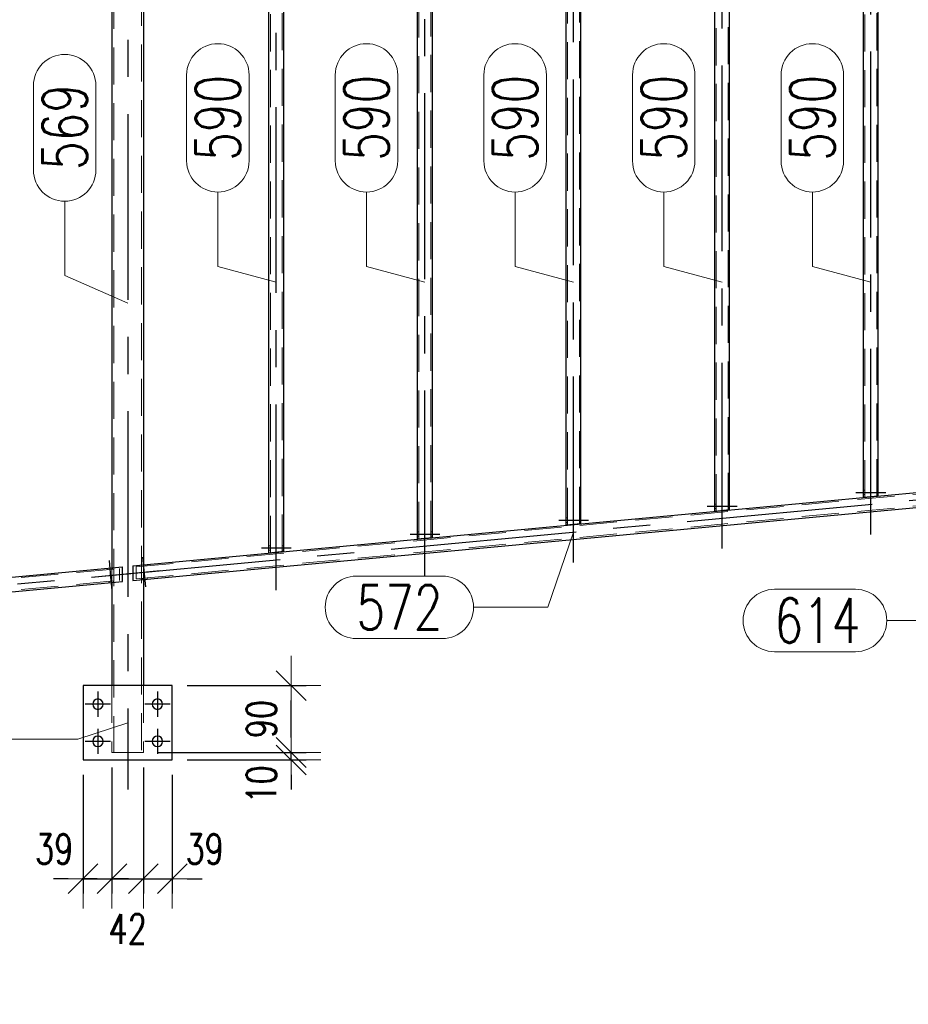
# Model space of a CAD drawing. Header units: millimetres. Extents: x -851 to 2, y 9346 to 10016.
# Tile 345 of 505: x -352 to -292, y 9419 to 9485. Entities that reach past the tile are written whole.
import ezdxf

# ---------------------------------------------------------------- set-up
doc = ezdxf.new("R2010")
doc.units = ezdxf.units.MM
doc.header["$LTSCALE"] = 10
doc.linetypes.add('HIDDEN', pattern=[0.375, 0.25, -0.125])
doc.linetypes.add('MITTE', pattern=[2, 1.25, -0.25, 0.25, -0.25])
doc.layers.get('Defpoints').update_dxf_attribs({"color": 1})
for name, color, linetype, lineweight in [('PS_DIM', 4, 'Continuous', 13), ('PS_Hidden', 2, 'HIDDEN', 9), ('PS_Pos', 1, 'Continuous', 15), ('PS_Shape', 161, 'Continuous', 30), ('PS_SOLID', 7, 'Continuous', 30)]:
    doc.layers.add(name, color=color, linetype=linetype, lineweight=lineweight)
doc.layers.add('PS_Mid', color=5, linetype='MITTE')
doc.styles.add('simplex', font='simplex.shx', dxfattribs={"width": 0.75})
doc.dimstyles.new('1_20_PRZ', dxfattribs={"dimtxt": 2, "dimasz": 1, "dimexe": 2, "dimexo": 5, "dimgap": 1, "dimtad": 1, "dimdec": 0, "dimlfac": 20, "dimtxsty": 'simplex', "dimblk": 'dimznak', "dimcen": 2, "dimse1": 1, "dimse2": 1, "dimclrd": 256, "dimclrt": 4, "dimadec": 1, "dimazin": 0, "dimtfac": 1, "dimtdec": 0, "dimtix": 1, "dimtmove": 2, "dimatfit": 3, "dimldrblk": 'dim-grot', "dimfxl": 1, "dimarcsym": 0})
doc.dimstyles.new('1_20_SC', dxfattribs={"dimtxt": 2, "dimasz": 1, "dimexe": 1, "dimexo": 1, "dimgap": 1, "dimtad": 1, "dimdec": 0, "dimlfac": 20, "dimtxsty": 'simplex', "dimblk": 'dimznak', "dimcen": 2, "dimclrd": 256, "dimclre": 256, "dimclrt": 4, "dimadec": 1, "dimazin": 0, "dimtfac": 1, "dimtdec": 0, "dimtix": 1, "dimtmove": 2, "dimatfit": 3, "dimldrblk": 'dim-grot', "dimfxl": 1, "dimarcsym": 0})

# ---------------------------------------------------------------- blocks, each defined once
blk = doc.blocks.new('dimznak')
at = {"color": 0}
for points in [[(0, 2), (0, -2)], [(-2, 0), (2, 0)]]:
    blk.add_lwpolyline(points, dxfattribs=at)
at = {"color": 2}
blk.add_lwpolyline([(1, 1), (-1, -1)], dxfattribs=at)
blk = doc.blocks.new('*D436')
at = {"layer": 'Defpoints', "color": 0, "transparency": 16777216}
for p in [(-345.552, 9436.157), (-347.492, 9435.657), (-345.552, 9427.657)]:
    blk.add_point(p, dxfattribs=at)
at = {"layer": 'PS_DIM', "lineweight": -2, "transparency": 16777216}
for p, q in [((-347.492, 9434.657), (-347.492, 9426.657)), ((-345.552, 9435.157), (-345.552, 9426.657)), ((-348.492, 9427.657), (-349.492, 9427.657)), ((-347.492, 9427.657), (-345.552, 9427.657)), ((-344.552, 9427.657), (-343.552, 9427.657))]:
    blk.add_line(p, q, dxfattribs=at)
blk.add_blockref('dimznak', (-347.492, 9427.657), dxfattribs=at)
at = {"layer": 'PS_DIM', "lineweight": -2, "transparency": 16777216, "rotation": 180}
blk.add_blockref('dimznak', (-345.552, 9427.657), dxfattribs=at)
at = {"layer": 'PS_DIM', "color": 4, "transparency": 16777216, "insert": (-349.437, 9429.657), "char_height": 2, "attachment_point": 5, "style": 'simplex'}
blk.add_mtext('39', dxfattribs=at)
blk = doc.blocks.new('dim-grot')
blk.add_hatch(color=256).paths.add_polyline_path([(0, 0), (-2, 0.5), (-2, -0.5)])
blk.add_lwpolyline([(0, 0), (-2, 0.5), (-2, -0.5), (0, 0)])
blk = doc.blocks.new('*D437')
at = {"layer": 'Defpoints', "color": 0, "transparency": 16777216}
for p in [(-345.552, 9436.157), (-343.432, 9436.157), (-343.432, 9427.657)]:
    blk.add_point(p, dxfattribs=at)
at = {"layer": 'PS_DIM', "lineweight": -2, "transparency": 16777216}
for p, q in [((-345.552, 9435.157), (-345.552, 9426.657)), ((-343.432, 9435.157), (-343.432, 9426.657)), ((-346.552, 9427.657), (-347.552, 9427.657)), ((-345.552, 9427.657), (-343.432, 9427.657)), ((-342.432, 9427.657), (-341.432, 9427.657))]:
    blk.add_line(p, q, dxfattribs=at)
blk.add_blockref('dimznak', (-345.552, 9427.657), dxfattribs=at)
at = {"layer": 'PS_DIM', "lineweight": -2, "transparency": 16777216, "rotation": 180}
blk.add_blockref('dimznak', (-343.432, 9427.657), dxfattribs=at)
at = {"layer": 'PS_DIM', "color": 4, "transparency": 16777216, "insert": (-344.492, 9424.28), "char_height": 2, "attachment_point": 5, "style": 'simplex'}
blk.add_mtext('42', dxfattribs=at)
blk = doc.blocks.new('*D438')
at = {"layer": 'Defpoints', "color": 0, "transparency": 16777216}
for p in [(-343.432, 9436.157), (-341.492, 9435.657), (-341.492, 9427.657)]:
    blk.add_point(p, dxfattribs=at)
at = {"layer": 'PS_DIM', "lineweight": -2, "transparency": 16777216}
for p, q in [((-343.432, 9435.157), (-343.432, 9426.657)), ((-341.492, 9434.657), (-341.492, 9426.657)), ((-344.432, 9427.657), (-345.432, 9427.657)), ((-343.432, 9427.657), (-341.492, 9427.657)), ((-340.492, 9427.657), (-339.492, 9427.657))]:
    blk.add_line(p, q, dxfattribs=at)
blk.add_blockref('dimznak', (-343.432, 9427.657), dxfattribs=at)
at = {"layer": 'PS_DIM', "lineweight": -2, "transparency": 16777216, "rotation": 180}
blk.add_blockref('dimznak', (-341.492, 9427.657), dxfattribs=at)
at = {"layer": 'PS_DIM', "color": 4, "transparency": 16777216, "insert": (-339.31, 9429.657), "char_height": 2, "attachment_point": 5, "style": 'simplex'}
blk.add_mtext('39', dxfattribs=at)
blk = doc.blocks.new('*D439')
at = {"layer": 'Defpoints', "color": 0, "transparency": 16777216}
for p in [(-343.432, 9436.157), (-333.492, 9436.157), (-341.492, 9435.657)]:
    blk.add_point(p, dxfattribs=at)
at = {"layer": 'PS_DIM', "lineweight": -2, "transparency": 16777216}
for p, q in [((-333.492, 9437.157), (-333.492, 9438.157)), ((-342.432, 9436.157), (-332.492, 9436.157)), ((-333.492, 9435.657), (-333.492, 9436.157)), ((-340.492, 9435.657), (-332.492, 9435.657)), ((-333.492, 9434.657), (-333.492, 9433.657))]:
    blk.add_line(p, q, dxfattribs=at)
for p, rotation in [((-333.492, 9436.157), 270), ((-333.492, 9435.657), 90)]:
    blk.add_blockref('dimznak', p, dxfattribs=dict(at, rotation=rotation))
at = {"layer": 'PS_DIM', "color": 4, "transparency": 16777216, "insert": (-335.492, 9434.001), "char_height": 2, "attachment_point": 5, "rotation": 90, "style": 'simplex'}
blk.add_mtext('10', dxfattribs=at)
blk = doc.blocks.new('*D440')
at = {"layer": 'Defpoints', "color": 0, "transparency": 16777216}
for p in [(-341.492, 9440.657), (-333.492, 9440.657), (-343.432, 9436.157)]:
    blk.add_point(p, dxfattribs=at)
at = {"layer": 'PS_DIM', "lineweight": -2, "transparency": 16777216}
for p, q in [((-340.492, 9440.657), (-332.492, 9440.657)), ((-333.492, 9437.157), (-333.492, 9439.657)), ((-342.432, 9436.157), (-332.492, 9436.157))]:
    blk.add_line(p, q, dxfattribs=at)
for p, rotation in [((-333.492, 9440.657), 90), ((-333.492, 9436.157), 270)]:
    blk.add_blockref('dimznak', p, dxfattribs=dict(at, rotation=rotation))
at = {"layer": 'PS_DIM', "color": 4, "transparency": 16777216, "insert": (-335.492, 9438.407), "char_height": 2, "attachment_point": 5, "rotation": 90, "style": 'simplex'}
blk.add_mtext('90', dxfattribs=at)
blk = doc.blocks.new('*D453')
at = {"layer": 'Defpoints', "color": 0, "transparency": 16777216}
for p in [(-183.432, 9450.61), (-401.492, 9430.049), (-175.432, 9430.049)]:
    blk.add_point(p, dxfattribs=at)
at = {"layer": 'PS_DIM', "lineweight": -2, "transparency": 16777216}
blk.add_line((-175.432, 9449.61), (-175.432, 9431.049), dxfattribs=at)
for p, rotation in [((-175.432, 9450.61), 90), ((-175.432, 9430.049), 270)]:
    blk.add_blockref('dimznak', p, dxfattribs=dict(at, rotation=rotation))
at = {"layer": 'PS_DIM', "color": 4, "transparency": 16777216, "insert": (-177.432, 9440.33), "char_height": 2, "attachment_point": 5, "rotation": 90, "style": 'simplex'}
blk.add_mtext('411', dxfattribs=at)
blk = doc.blocks.new('*D441')
at = {"layer": 'Defpoints', "color": 0, "transparency": 16777216}
for p in [(-187.214, 9512.386), (-401.492, 9430.049), (-169.942, 9430.049)]:
    blk.add_point(p, dxfattribs=at)
at = {"layer": 'PS_DIM', "lineweight": -2, "transparency": 16777216}
blk.add_line((-169.942, 9511.386), (-169.942, 9431.049), dxfattribs=at)
for p, rotation in [((-169.942, 9512.386), 90), ((-169.942, 9430.049), 270)]:
    blk.add_blockref('dimznak', p, dxfattribs=dict(at, rotation=rotation))
at = {"layer": 'PS_DIM', "color": 4, "transparency": 16777216, "insert": (-171.942, 9471.218), "char_height": 2, "attachment_point": 5, "rotation": 90, "style": 'simplex'}
blk.add_mtext('1647', dxfattribs=at)
blk = doc.blocks.new('*D446')
at = {"layer": 'Defpoints', "color": 0, "transparency": 16777216}
for p in [(-427.192, 9484.375), (-183.432, 9451.11), (-183.432, 9414.752)]:
    blk.add_point(p, dxfattribs=at)
at = {"layer": 'PS_DIM', "lineweight": -2, "transparency": 16777216}
blk.add_line((-426.192, 9414.752), (-184.432, 9414.752), dxfattribs=at)
at = {"layer": 'PS_DIM', "lineweight": -2, "transparency": 16777216, "rotation": 180}
blk.add_blockref('dimznak', (-427.192, 9414.752), dxfattribs=at)
at = {"layer": 'PS_DIM', "lineweight": -2, "transparency": 16777216}
blk.add_blockref('dimznak', (-183.432, 9414.752), dxfattribs=at)
at = {"layer": 'PS_DIM', "color": 4, "transparency": 16777216, "insert": (-305.312, 9416.752), "char_height": 2, "attachment_point": 5, "style": 'simplex'}
blk.add_mtext('4875', dxfattribs=at)
blk = doc.blocks.new('*X916')
at = {"layer": 'PS_Hidden', "color": 2, "linetype": 'HIDDEN'}
for p, q in [((-294.892, 9453.327), (-294.892, 9500.696)), ((-294.092, 9453.402), (-294.092, 9500.77)), ((-304.892, 9452.392), (-304.892, 9499.761)), ((-304.092, 9452.467), (-304.092, 9499.836)), ((-314.892, 9451.458), (-314.892, 9498.826)), ((-314.092, 9451.533), (-314.092, 9498.901)), ((-324.892, 9450.523), (-324.892, 9497.892)), ((-324.092, 9450.598), (-324.092, 9497.967)), ((-334.892, 9449.589), (-334.892, 9496.957)), ((-334.092, 9449.663), (-334.092, 9497.032)), ((-345.422, 9494.859), (-345.422, 9436.157)), ((-343.562, 9495.057), (-343.562, 9436.157)), ((-343.932, 9448.643), (-285.052, 9454.146)), ((-294.892, 9453.811), (-294.992, 9453.811)), ((-293.992, 9453.811), (-294.092, 9453.811)), ((-343.932, 9447.84), (-285.052, 9453.343)), ((-294.892, 9453.511), (-294.992, 9453.511)), ((-293.992, 9453.511), (-294.092, 9453.511)), ((-304.892, 9452.877), (-304.992, 9452.877)), ((-304.892, 9452.577), (-304.992, 9452.577)), ((-303.992, 9452.877), (-304.092, 9452.877)), ((-303.992, 9452.577), (-304.092, 9452.577)), ((-314.892, 9451.942), (-314.992, 9451.942)), ((-313.992, 9451.942), (-314.092, 9451.942)), ((-314.892, 9451.642), (-314.992, 9451.642)), ((-313.992, 9451.642), (-314.092, 9451.642)), ((-324.892, 9451.007), (-324.992, 9451.007)), ((-324.892, 9450.707), (-324.992, 9450.707)), ((-323.992, 9451.007), (-324.092, 9451.007)), ((-323.992, 9450.707), (-324.092, 9450.707)), ((-334.892, 9450.073), (-334.992, 9450.073)), ((-333.992, 9450.073), (-334.092, 9450.073)), ((-334.892, 9449.773), (-334.992, 9449.773)), ((-333.992, 9449.773), (-334.092, 9449.773)), ((-403.932, 9443.036), (-345.052, 9448.539)), ((-345.828, 9448.567), (-345.818, 9448.467)), ((-345.552, 9448.492), (-345.552, 9448.592)), ((-345.552, 9448.592), (-345.552, 9447.588)), ((-345.529, 9448.595), (-345.519, 9448.495)), ((-345.052, 9448.539), (-345.052, 9447.735)), ((-343.932, 9447.84), (-343.932, 9448.643)), ((-343.569, 9448.778), (-343.559, 9448.678)), ((-343.432, 9448.69), (-343.432, 9448.791)), ((-343.432, 9448.791), (-343.432, 9447.786)), ((-343.27, 9448.806), (-343.261, 9448.706)), ((-343.485, 9447.882), (-343.476, 9447.782)), ((-343.432, 9447.786), (-343.432, 9447.887)), ((-343.186, 9447.91), (-343.177, 9447.81)), ((-403.932, 9442.232), (-345.052, 9447.735)), ((-345.744, 9447.671), (-345.734, 9447.571)), ((-345.552, 9447.588), (-345.552, 9447.689)), ((-345.445, 9447.699), (-345.436, 9447.599)), ((-345.552, 9440.657), (-345.552, 9436.157)), ((-343.432, 9440.657), (-343.432, 9436.157)), ((-343.432, 9436.157), (-345.552, 9436.157))]:
    blk.add_line(p, q, dxfattribs=at)
at = {"layer": 'PS_Mid', "color": 5, "linetype": 'MITTE'}
for p, q in [((-294.492, 9450.818), (-294.492, 9503.489)), ((-304.492, 9449.883), (-304.492, 9502.555)), ((-314.492, 9448.949), (-314.492, 9501.62)), ((-324.492, 9448.014), (-324.492, 9500.685)), ((-334.492, 9447.079), (-334.492, 9499.751)), ((-344.492, 9499.123), (-344.492, 9433.657)), ((-346.677, 9447.985), (-282.308, 9454.001)), ((-295.492, 9453.661), (-294.392, 9453.661)), ((-295.492, 9453.661), (-294.392, 9453.661)), ((-294.592, 9453.661), (-293.492, 9453.661)), ((-294.592, 9453.661), (-293.492, 9453.661)), ((-305.492, 9452.727), (-304.392, 9452.727)), ((-305.492, 9452.727), (-304.392, 9452.727)), ((-304.592, 9452.727), (-303.492, 9452.727)), ((-304.592, 9452.727), (-303.492, 9452.727)), ((-315.492, 9451.792), (-314.392, 9451.792)), ((-315.492, 9451.792), (-314.392, 9451.792)), ((-314.592, 9451.792), (-313.492, 9451.792)), ((-314.592, 9451.792), (-313.492, 9451.792)), ((-325.492, 9450.857), (-324.392, 9450.857)), ((-325.492, 9450.857), (-324.392, 9450.857)), ((-324.592, 9450.857), (-323.492, 9450.857)), ((-324.592, 9450.857), (-323.492, 9450.857)), ((-335.492, 9449.923), (-334.392, 9449.923)), ((-335.492, 9449.923), (-334.392, 9449.923)), ((-334.592, 9449.923), (-333.492, 9449.923)), ((-334.592, 9449.923), (-333.492, 9449.923)), ((-343.364, 9448.194), (-343.466, 9449.29)), ((-343.364, 9448.194), (-343.466, 9449.29)), ((-345.622, 9447.983), (-345.725, 9449.079)), ((-345.622, 9447.983), (-345.725, 9449.079)), ((-406.677, 9442.378), (-342.308, 9448.393)), ((-345.539, 9447.087), (-345.641, 9448.182)), ((-345.539, 9447.087), (-345.641, 9448.182)), ((-343.28, 9447.298), (-343.382, 9448.394)), ((-343.28, 9447.298), (-343.382, 9448.394)), ((-346.492, 9440.257), (-346.492, 9438.557)), ((-342.492, 9440.257), (-342.492, 9438.557)), ((-345.642, 9439.407), (-347.342, 9439.407)), ((-341.642, 9439.407), (-343.342, 9439.407)), ((-346.492, 9437.757), (-346.492, 9436.057)), ((-342.492, 9437.757), (-342.492, 9436.057)), ((-345.642, 9436.907), (-347.342, 9436.907)), ((-341.642, 9436.907), (-343.342, 9436.907))]:
    blk.add_line(p, q, dxfattribs=at)
at = {"layer": 'PS_SOLID', "color": 7, "linetype": 'Continuous'}
for p, q in [((-294.992, 9453.318), (-294.992, 9500.896)), ((-293.992, 9453.411), (-293.992, 9500.989)), ((-304.992, 9452.383), (-304.992, 9499.961)), ((-303.992, 9452.477), (-303.992, 9500.054)), ((-314.992, 9451.449), (-314.992, 9499.026)), ((-313.992, 9451.542), (-313.992, 9499.12)), ((-323.992, 9450.607), (-323.992, 9498.185)), ((-324.992, 9450.514), (-324.992, 9498.092)), ((-334.992, 9449.579), (-334.992, 9497.157)), ((-333.992, 9449.673), (-333.992, 9497.251)), ((-345.552, 9494.859), (-345.552, 9448.592)), ((-343.432, 9495.057), (-343.432, 9448.791)), ((-344.141, 9448.724), (-284.844, 9454.266)), ((-344.141, 9447.72), (-284.844, 9453.262)), ((-293.992, 9453.411), (-294.992, 9453.318)), ((-303.992, 9452.477), (-304.992, 9452.383)), ((-313.992, 9451.542), (-314.992, 9451.449)), ((-323.992, 9450.607), (-324.992, 9450.514)), ((-333.992, 9449.673), (-334.992, 9449.579)), ((-404.141, 9443.117), (-344.844, 9448.659)), ((-344.844, 9447.654), (-344.844, 9448.659)), ((-344.141, 9448.724), (-344.141, 9447.72)), ((-404.141, 9442.113), (-344.844, 9447.654)), ((-345.552, 9447.588), (-345.552, 9440.657)), ((-343.432, 9447.786), (-343.432, 9440.657)), ((-347.492, 9440.657), (-347.492, 9435.657)), ((-341.492, 9440.657), (-347.492, 9440.657)), ((-341.492, 9435.657), (-341.492, 9440.657)), ((-347.492, 9435.657), (-341.492, 9435.657))]:
    blk.add_line(p, q, dxfattribs=at)
at = {"layer": 'PS_SOLID', "color": 7, "extrusion": (0, 0, -1)}
for centre in [(346.492, 9439.407), (342.492, 9439.407), (346.492, 9436.907), (342.492, 9436.907)]:
    blk.add_circle(centre, 0.35, dxfattribs=at)
blk = doc.blocks.new('*X938')
at = {"color": 1}
for p, q in [((-300.982, 9447.138), (-295.518, 9447.138)), ((-293.418, 9445.038), (-288.418, 9445.038)), ((-284.492, 9443.764), (-288.418, 9445.038)), ((-300.982, 9442.938), (-295.518, 9442.938))]:
    blk.add_line(p, q, dxfattribs=at)
for centre, start, end in [((-300.982, 9445.038), 90, 270), ((-295.518, 9445.038), 270, 90)]:
    blk.add_arc(centre, 2.1, start, end, dxfattribs=at)
at = {"color": 30, "style": 'simplex', "width": 0.75}
blk.add_text('614', height=3, dxfattribs=at).set_placement((-300.982, 9443.538))
blk = doc.blocks.new('*X943')
at = {"color": 1}
for p, q in [((-350.829, 9475.353), (-350.829, 9481.031)), ((-346.629, 9475.353), (-346.629, 9481.031)), ((-348.729, 9468.253), (-348.729, 9473.253)), ((-344.492, 9466.39), (-348.729, 9468.253))]:
    blk.add_line(p, q, dxfattribs=at)
for centre, start, end in [((-348.729, 9481.031), 0, 180), ((-348.729, 9475.353), 180, 0)]:
    blk.add_arc(centre, 2.1, start, end, dxfattribs=at)
at = {"color": 30, "style": 'simplex', "width": 0.75}
blk.add_text('569', height=3, rotation=90, dxfattribs=at).set_placement((-347.229, 9475.353))
blk = doc.blocks.new('*X946')
at = {"color": 1}
for p, q in [((-314.496, 9450.993), (-316.216, 9445.926)), ((-329.102, 9448.026), (-323.316, 9448.026)), ((-321.216, 9445.926), (-316.216, 9445.926)), ((-329.102, 9443.826), (-323.316, 9443.826))]:
    blk.add_line(p, q, dxfattribs=at)
for centre, start, end in [((-329.102, 9445.926), 90, 270), ((-323.316, 9445.926), 270, 90)]:
    blk.add_arc(centre, 2.1, start, end, dxfattribs=at)
at = {"color": 30, "style": 'simplex', "width": 0.75}
blk.add_text('572', height=3, dxfattribs=at).set_placement((-329.102, 9444.426))
blk = doc.blocks.new('*X947')
at = {"color": 1}
for p, q in [((-360.403, 9439.159), (-354.939, 9439.159)), ((-344.492, 9438.157), (-347.839, 9437.059)), ((-352.839, 9437.059), (-347.839, 9437.059)), ((-360.403, 9434.959), (-354.939, 9434.959))]:
    blk.add_line(p, q, dxfattribs=at)
for centre, start, end in [((-360.403, 9437.059), 90, 270), ((-354.939, 9437.059), 270, 90)]:
    blk.add_arc(centre, 2.1, start, end, dxfattribs=at)
at = {"color": 30, "style": 'simplex', "width": 0.75}
blk.add_text('614', height=3, dxfattribs=at).set_placement((-360.403, 9435.559))
blk = doc.blocks.new('*X1485')
at = {"color": 1}
for p, q in [((-340.524, 9475.97), (-340.524, 9481.756)), ((-336.324, 9475.97), (-336.324, 9481.756)), ((-338.424, 9468.87), (-338.424, 9473.87)), ((-334.492, 9467.815), (-338.424, 9468.87))]:
    blk.add_line(p, q, dxfattribs=at)
for centre, start, end in [((-338.424, 9481.756), 0, 180), ((-338.424, 9475.97), 180, 0)]:
    blk.add_arc(centre, 2.1, start, end, dxfattribs=at)
at = {"color": 30, "style": 'simplex', "width": 0.75}
blk.add_text('590', height=3, rotation=90, dxfattribs=at).set_placement((-336.924, 9475.97))
blk = doc.blocks.new('*X1486')
at = {"color": 1}
for p, q in [((-330.524, 9475.97), (-330.524, 9481.756)), ((-326.324, 9475.97), (-326.324, 9481.756)), ((-328.424, 9468.87), (-328.424, 9473.87)), ((-324.492, 9467.815), (-328.424, 9468.87))]:
    blk.add_line(p, q, dxfattribs=at)
for centre, start, end in [((-328.424, 9481.756), 0, 180), ((-328.424, 9475.97), 180, 0)]:
    blk.add_arc(centre, 2.1, start, end, dxfattribs=at)
at = {"color": 30, "style": 'simplex', "width": 0.75}
blk.add_text('590', height=3, rotation=90, dxfattribs=at).set_placement((-326.924, 9475.97))
blk = doc.blocks.new('*X1487')
at = {"color": 1}
for p, q in [((-320.524, 9475.97), (-320.524, 9481.756)), ((-316.324, 9475.97), (-316.324, 9481.756)), ((-318.424, 9468.87), (-318.424, 9473.87)), ((-314.492, 9467.815), (-318.424, 9468.87))]:
    blk.add_line(p, q, dxfattribs=at)
for centre, start, end in [((-318.424, 9481.756), 0, 180), ((-318.424, 9475.97), 180, 0)]:
    blk.add_arc(centre, 2.1, start, end, dxfattribs=at)
at = {"color": 30, "style": 'simplex', "width": 0.75}
blk.add_text('590', height=3, rotation=90, dxfattribs=at).set_placement((-316.924, 9475.97))
blk = doc.blocks.new('*X1488')
at = {"color": 1}
for p, q in [((-310.524, 9475.97), (-310.524, 9481.756)), ((-306.324, 9475.97), (-306.324, 9481.756)), ((-308.424, 9468.87), (-308.424, 9473.87)), ((-304.492, 9467.815), (-308.424, 9468.87))]:
    blk.add_line(p, q, dxfattribs=at)
for centre, start, end in [((-308.424, 9481.756), 0, 180), ((-308.424, 9475.97), 180, 0)]:
    blk.add_arc(centre, 2.1, start, end, dxfattribs=at)
at = {"color": 30, "style": 'simplex', "width": 0.75}
blk.add_text('590', height=3, rotation=90, dxfattribs=at).set_placement((-306.924, 9475.97))
blk = doc.blocks.new('*X1489')
at = {"color": 1}
for p, q in [((-300.524, 9475.97), (-300.524, 9481.756)), ((-296.324, 9475.97), (-296.324, 9481.756)), ((-298.424, 9468.87), (-298.424, 9473.87)), ((-294.492, 9467.815), (-298.424, 9468.87))]:
    blk.add_line(p, q, dxfattribs=at)
for centre, start, end in [((-298.424, 9481.756), 0, 180), ((-298.424, 9475.97), 180, 0)]:
    blk.add_arc(centre, 2.1, start, end, dxfattribs=at)
at = {"color": 30, "style": 'simplex', "width": 0.75}
blk.add_text('590', height=3, rotation=90, dxfattribs=at).set_placement((-296.924, 9475.97))

msp = doc.modelspace()

# ---------------------------------------------------------------- block references
at = {"layer": 'PS_Pos'}
for name in ['*X1485', '*X1486', '*X1487', '*X1488', '*X1489', '*X943', '*X946', '*X938', '*X947']:
    msp.add_blockref(name, (0, 0), dxfattribs=at)
at = {"layer": 'PS_Shape', "color": 31}
msp.add_blockref('*X916', (0, 0), dxfattribs=at)

# ---------------------------------------------------------------- dimensions: what is measured, and where the dimension line sits
at = {"layer": 'PS_DIM'}
for base, p1, p2, dimstyle, picture, middle in [((-169.942, 9430.049), (-187.214, 9512.386), (-401.492, 9430.049), '1_20_PRZ', '*D441', (-171.942, 9471.218)), ((-175.432, 9430.049), (-183.432, 9450.61), (-401.492, 9430.049), '1_20_PRZ', '*D453', (-177.432, 9440.33)), ((-333.492, 9440.657), (-343.432, 9436.157), (-341.492, 9440.657), '1_20_SC', '*D440', (-335.492, 9438.407))]:
    dim = msp.add_linear_dim(base=base, p1=p1, p2=p2, angle=90, dimstyle=dimstyle, dxfattribs=at)
    dim.commit()
    dim.dimension.update_dxf_attribs({"geometry": picture, "text_midpoint": middle})
dim = msp.add_linear_dim(base=(-183.432, 9414.752), p1=(-427.192, 9484.375), p2=(-183.432, 9451.11), dimstyle='1_20_PRZ', dxfattribs=at)
dim.commit()
dim.dimension.update_dxf_attribs({"geometry": '*D446', "text_midpoint": (-305.312, 9416.752)})
dim = msp.add_linear_dim(base=(-333.492, 9436.157), p1=(-341.492, 9435.657), p2=(-343.432, 9436.157), angle=90, dimstyle='1_20_SC', dxfattribs=at)
dim.commit()
dim.dimension.update_dxf_attribs({"geometry": '*D439', "text_midpoint": (-335.492, 9434.001), "dimtype": 128})
for base, p1, p2, picture, middle in [((-345.552, 9427.657), (-347.492, 9435.657), (-345.552, 9436.157), '*D436', (-349.437, 9429.657)), ((-343.432, 9427.657), (-345.552, 9436.157), (-343.432, 9436.157), '*D437', (-344.492, 9424.28)), ((-341.492, 9427.657), (-343.432, 9436.157), (-341.492, 9435.657), '*D438', (-339.31, 9429.657))]:
    dim = msp.add_linear_dim(base=base, p1=p1, p2=p2, dimstyle='1_20_SC', dxfattribs=at)
    dim.commit()
    dim.dimension.update_dxf_attribs({"geometry": picture, "text_midpoint": middle, "dimtype": 128})

doc.saveas('drawing.dxf')
